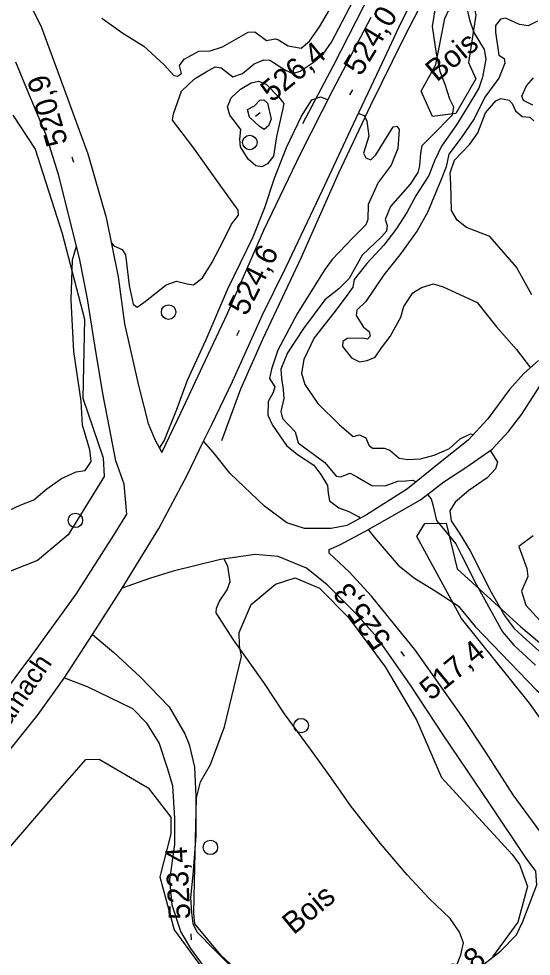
# Model space of a CAD drawing. Extents: x 347059 to 352153, y 6073752 to 6078601.
# Drawn here: x 350829.1 to 350935.3, y 6076180.5 to 6076374.8 of the extents above; entities that cross this region are included whole.
import ezdxf

# ---------------------------------------------------------------- set-up
doc = ezdxf.new("R2010")
doc.units = 0
for name, color, linetype in [('Level 1', 7, 'Continuous'), ('Level 2', 7, 'Continuous'), ('Level 21', 7, 'Continuous'), ('Level 3', 7, 'Continuous'), ('Level 36', 7, 'Continuous'), ('Level 4', 7, 'Continuous'), ('Level 44', 7, 'Continuous')]:
    doc.layers.add(name, color=color, linetype=linetype)

msp = doc.modelspace()

# ---------------------------------------------------------------- linework, layer by layer
at = {"layer": 'Level 1'}
for points in [[(350846.3, 6076374.94), (350850.66, 6076371.85), (350854.98, 6076369.12), (350859.2, 6076365.25), (350861.19, 6076363.08), (350861.97, 6076362.94), (350862.8, 6076363.51), (350862.35, 6076365.12), (350863.31, 6076366.47), (350866.37, 6076368.14), (350868.73, 6076368.15), (350871.31, 6076369), (350876.62, 6076372.04), (350877.99, 6076372.14), (350880.43, 6076370.35), (350882.17, 6076370.63), (350882.87, 6076370.43), (350884.86, 6076369.18), (350887.6, 6076368.76), (350889.3, 6076370.16), (350891.38, 6076373.12), (350895.56, 6076380.26)], [(350921.75, 6076377.57), (350922.49, 6076374.61), (350923.38, 6076372.01), (350925.5, 6076368.43), (350925.86, 6076366.45), (350925.18, 6076362.7), (350924.37, 6076360.41), (350922, 6076356.4), (350919.8, 6076352.81), (350916.69, 6076348.43), (350915.24, 6076345.34), (350914.02, 6076342.3), (350911.43, 6076338.24), (350909.45, 6076334.69), (350907.18, 6076331.17), (350904.72, 6076327.88), (350901.22, 6076324.1), (350898.54, 6076320.76), (350898.28, 6076319.21), (350896.92, 6076317.25), (350894.38, 6076313.89), (350890.27, 6076308.67), (350888.14, 6076304.2), (350887.65, 6076301.38), (350888.34, 6076299.03), (350891.05, 6076295.08), (350895.52, 6076290.62), (350898.36, 6076288.23), (350899.67, 6076288.55), (350900.98, 6076287.94), (350901.59, 6076286.45), (350902.4, 6076285.81), (350904.77, 6076285.82), (350905.95, 6076285.37), (350907.9, 6076283.7), (350909.68, 6076283.47), (350912.34, 6076283.61), (350915.11, 6076284.37), (350918.29, 6076285.74), (350920.52, 6076287.77), (350922.67, 6076288.8), (350923.26, 6076288.63)], [(350926.74, 6076285.31), (350926.79, 6076285.25), (350928.25, 6076282.89), (350927.86, 6076281.5), (350926.15, 6076279.64), (350922.31, 6076277.03), (350919.48, 6076274.63), (350918.41, 6076272.79), (350918.69, 6076270.76), (350920.3, 6076268.26), (350922.6, 6076264.49), (350926.98, 6076255.96), (350929.7, 6076251.08), (350931.66, 6076248.48), (350934.21, 6076246.12), (350940.86, 6076240.19), (350944.71, 6076237.07), (350947.76, 6076234.74), (350949.12, 6076234.84), (350950.7, 6076235.92), (350952.46, 6076236.49), (350953.95, 6076236.29)]]:
    msp.add_lwpolyline(points, dxfattribs=at)
at = {"layer": 'Level 2'}
for points in [[(350929.51, 6076416.03), (350930.6, 6076415.11), (350930.77, 6076413.67), (350928.55, 6076408.42), (350923.92, 6076398.15), (350919.96, 6076389.12), (350917.04, 6076382.33), (350915.47, 6076377.9), (350914.75, 6076373.25), (350915.55, 6076367.61), (350916.34, 6076363.98), (350917.35, 6076361.25), (350918.34, 6076358.24), (350919.16, 6076356.57), (350918.88, 6076354.84), (350914.63, 6076350.57), (350912.62, 6076348.46), (350912.3, 6076346.99), (350912.1, 6076344.3)], [(350848.25, 6076328.37), (350848.78, 6076327.75), (350850.52, 6076326.96), (350851.15, 6076325.9), (350851.97, 6076319.55), (350852.76, 6076315.69), (350853.57, 6076315.05), (350855, 6076316), (350857.59, 6076318.07), (350859.64, 6076319.68), (350861.77, 6076320.42), (350863.95, 6076319.88), (350865.3, 6076319.69), (350867.12, 6076321.11), (350869.07, 6076324.22), (350871.57, 6076329.01), (350873.17, 6076332.23), (350874.59, 6076334.1), (350874.52, 6076335.11), (350870.83, 6076340.35), (350865.13, 6076348.27), (350860.95, 6076353.77), (350861.12, 6076355.11), (350862.76, 6076359.82), (350865.46, 6076362.38), (350867.92, 6076363.8), (350869.79, 6076364.86), (350870.99, 6076364.68), (350873.43, 6076362.76), (350875.41, 6076363.51), (350877.84, 6076365.45), (350879.84, 6076366.34), (350881.12, 6076366.23), (350884.33, 6076364.17), (350885.89, 6076363.46), (350887.39, 6076363.98), (350890.1, 6076365.74), (350892.15, 6076367.49), (350893.84, 6076369.99), (350898.41, 6076378.65)], [(350936.53, 6076374.33), (350934.63, 6076373.39), (350932.83, 6076373.6), (350929.94, 6076374.92), (350928.91, 6076374.71), (350927.86, 6076373.41), (350927.83, 6076372.03), (350928.56, 6076367.26), (350929.67, 6076366.59), (350929.82, 6076365.63), (350928.56, 6076362.54), (350925.67, 6076358.56), (350923.4, 6076354.11), (350920.75, 6076350.12), (350918.2, 6076346.76), (350917.65, 6076344.16), (350916.6, 6076341.53), (350913.73, 6076334.69), (350911.59, 6076330.86), (350908.06, 6076325.87), (350904.74, 6076321.71), (350900.97, 6076316.24), (350899.11, 6076314.39), (350898.96, 6076313.33), (350900.5, 6076310.91), (350901.66, 6076310.02)], [(350875.02, 6076360.21), (350877.19, 6076361.52), (350878.72, 6076361.89), (350880.31, 6076361.25), (350882.97, 6076358.6), (350884.02, 6076357.23), (350883.7, 6076355.9), (350882.44, 6076350.45), (350881.86, 6076346.37), (350880.59, 6076344.77), (350879.41, 6076344.16), (350878.2, 6076344.33), (350876.6, 6076345.75), (350874.99, 6076348.24), (350874.9, 6076349.89), (350875.05, 6076351.87), (350872.77, 6076354.85), (350872.33, 6076356.6), (350873.11, 6076358.46), (350875.02, 6076360.21)], [(350935.56, 6076356.91), (350933.66, 6076357.86), (350933.3, 6076358.76), (350934.26, 6076360.93), (350935.7, 6076362.56)], [(350858.25, 6076285.8), (350859.17, 6076287.33), (350861.73, 6076293.69), (350864.05, 6076299.91), (350867.9, 6076308.36), (350872.39, 6076318.81), (350877.62, 6076329.63), (350880.06, 6076335.69), (350882.09, 6076341.79), (350884.56, 6076348.13), (350887.68, 6076354.63), (350889.79, 6076358.01), (350891.6, 6076358.65), (350893.15, 6076358.01)], [(350876.49, 6076355.98), (350877.91, 6076356.78), (350878.99, 6076357.97), (350879.85, 6076358.04), (350880.59, 6076357.33), (350881.34, 6076354), (350880.81, 6076352.62), (350879.89, 6076351.84), (350878.94, 6076352.49), (350876.88, 6076354.45), (350876.49, 6076355.98)], [(350899.46, 6076355.18), (350900.65, 6076354.76), (350901.17, 6076353.61), (350901.58, 6076350.51), (350900.53, 6076346.97), (350900.96, 6076346.01)], [(350900.96, 6076346.01), (350902, 6076345.56), (350903.08, 6076346.61), (350906.65, 6076352.43), (350907.44, 6076352.57), (350907.89, 6076351.89), (350907.6, 6076347.93), (350906.2, 6076344.49), (350903.51, 6076340.87), (350901.46, 6076336.35), (350901.38, 6076333.21), (350901.01, 6076332.11), (350898.23, 6076329.36), (350893.98, 6076324.95), (350892.47, 6076322.87), (350886.8, 6076313.8), (350882.73, 6076306.09), (350881.44, 6076302.21), (350881.01, 6076300.25), (350882.1, 6076298.51), (350881.8, 6076297.33), (350880.73, 6076295.49), (350880.66, 6076292.64), (350881.65, 6076290.56), (350884.56, 6076286.39), (350886.85, 6076284.48), (350890.18, 6076282.27), (350891.69, 6076280.36), (350893.01, 6076278.04), (350893.18, 6076276.45), (350893.49, 6076274.86), (350895.39, 6076273.41), (350897.47, 6076272.67), (350899.51, 6076271.55), (350899.74, 6076271.25)], [(350912.1, 6076344.3), (350911.79, 6076342.97), (350910.18, 6076340.54), (350906.12, 6076335.89), (350904.99, 6076333.21), (350905.4, 6076331.96), (350905.24, 6076330.76), (350904.23, 6076329.63), (350900.23, 6076325.83), (350897.51, 6076321), (350895.42, 6076318.82), (350892.47, 6076316.58), (350888.09, 6076310.6), (350884.72, 6076305.6), (350883.39, 6076302.21), (350883.54, 6076300.34), (350883.87, 6076297.96), (350884.01, 6076296.09), (350883.39, 6076293.43), (350883.71, 6076291.97), (350886.36, 6076289.17), (350886.98, 6076286.91), (350888.07, 6076286.1), (350892.47, 6076282.8), (350894.84, 6076280.02), (350895.76, 6076279.87), (350897.75, 6076280.63), (350899.26, 6076279.79), (350902.21, 6076278.04), (350904.99, 6076278.01), (350907.64, 6076278.93), (350909.29, 6076279.01), (350910.73, 6076279.17), (350911.42, 6076278.82)], [(350827.15, 6076272.92), (350829.39, 6076274.01), (350832.19, 6076275.06), (350834.86, 6076277.34), (350837.89, 6076279.51), (350840.93, 6076280.9), (350842.82, 6076281.17), (350844.1, 6076283.06), (350843.78, 6076285.44), (350842.3, 6076290.57), (350842.02, 6076295.53), (350840.49, 6076305.81), (350839.93, 6076316.51), (350840.19, 6076324.84), (350841.04, 6076327.66)], [(350901.66, 6076310.02), (350901.87, 6076309), (350901.32, 6076308.4), (350900.33, 6076308.63), (350897.1, 6076308.55), (350896.19, 6076307.91), (350896.12, 6076306.91), (350898.02, 6076304.53), (350899.68, 6076303.67), (350901.28, 6076303.96), (350902.91, 6076304.68), (350904.2, 6076306.58), (350906.02, 6076308.93), (350908.26, 6076312.96), (350908.85, 6076315.2), (350910.71, 6076317.98), (350912.51, 6076319.12), (350915.01, 6076319.9), (350917.04, 6076319.23), (350924.04, 6076315.98), (350928.04, 6076310.98), (350932.21, 6076306.26), (350935.11, 6076302.47)], [(350913.79, 6076276.23), (350914.54, 6076275.31), (350914.85, 6076274.03), (350915.62, 6076270.82), (350919.62, 6076265.98), (350920.74, 6076263.74), (350923.87, 6076257.62), (350925.63, 6076254.33), (350929.29, 6076247.73), (350931.66, 6076244.96), (350936.14, 6076240.79)], [(350901.49, 6076268.94), (350902.71, 6076267.33), (350907.65, 6076261.53), (350911.1, 6076258.88), (350915.33, 6076256.24), (350920.09, 6076253.12)], [(350903.97, 6076203.89), (350897.96, 6076211.53), (350893.83, 6076217.45), (350889.55, 6076223.38), (350884.16, 6076230.76), (350879.85, 6076237.2), (350873.57, 6076246.08), (350869.98, 6076251.67), (350870.06, 6076252.66), (350870.67, 6076254.11), (350872.26, 6076256.4), (350872.89, 6076258.13), (350872.41, 6076261.31), (350871.64, 6076262.82)], [(350920.09, 6076253.12), (350923.63, 6076248.83), (350930.79, 6076241.37), (350936.43, 6076235.55), (350941.34, 6076231.49), (350944.73, 6076229.07), (350946.38, 6076227.29), (350947.42, 6076225.91), (350949.33, 6076221.83), (350953.01, 6076216.45), (350958.1, 6076208.04), (350961.49, 6076203.75), (350963.18, 6076202.4), (350966.6, 6076198.54), (350968.57, 6076196.24), (350969.31, 6076194.61), (350969.79, 6076192.35), (350970.81, 6076188.84), (350972.84, 6076184.32), (350975.64, 6076179.8)], [(350915.9, 6076172.29), (350915.58, 6076172.73), (350915.75, 6076173.76), (350917.69, 6076175.81), (350919.74, 6076178.5), (350920.7, 6076180.77), (350921.23, 6076183.23), (350920.4, 6076185.44), (350918.47, 6076188.32), (350914.13, 6076192.46), (350909.56, 6076197.35), (350903.97, 6076203.89)]]:
    msp.add_lwpolyline(points, dxfattribs=at)
at = {"layer": 'Level 21'}
for points in [[(350948.29, 6076471.16), (350941.29, 6076457.85), (350934.4, 6076444.39), (350926.94, 6076430.17), (350923.1, 6076423.11), (350916.27, 6076408.96), (350908.29, 6076393.04), (350902.07, 6076380.54), (350894.23, 6076365.04), (350887.86, 6076353.03)], [(350871.12, 6076287.42), (350875.08, 6076298.07), (350879.61, 6076308.38), (350887.63, 6076325.43), (350895.36, 6076342.91), (350902.03, 6076356.9), (350908.81, 6076370.68), (350915.69, 6076384.17), (350924.41, 6076401.16), (350934.49, 6076421.25), (350944.42, 6076441.38), (350951.39, 6076455.2), (350954.4, 6076462.47)], [(350823.91, 6076219.19), (350833.11, 6076230.61), (350838.49, 6076238.15), (350844.37, 6076247.14), (350850.51, 6076256.79), (350851.08, 6076257.69), (350858.09, 6076269.17), (350863.96, 6076280.22), (350867.37, 6076287.22), (350869.08, 6076290.72), (350873.37, 6076299.63), (350879.57, 6076313.44), (350884.49, 6076323.4), (350891.99, 6076339.28), (350897.83, 6076351.74), (350903.91, 6076364.57), (350907.8, 6076373), (350911.98, 6076381.53)], [(350829.49, 6076381.69), (350833.77, 6076373.03), (350838.49, 6076360.21), (350843.39, 6076346.81), (350847.2, 6076333.64), (350849.66, 6076321.32), (350851.01, 6076311.61), (350853.91, 6076298.77), (350855.88, 6076290.94), (350857.28, 6076287.61), (350858.73, 6076284.9), (350862.72, 6076293.27), (350867.24, 6076302.89), (350872.35, 6076313.69), (350879.82, 6076330.97), (350887.53, 6076346.95), (350894.17, 6076360.01), (350902.09, 6076375.13)], [(350824.82, 6076233.55), (350831.79, 6076242.82), (350840.98, 6076255.52), (350848.8, 6076267.75), (350851.46, 6076272.15), (350850.88, 6076278.34), (350849.2, 6076283.18), (350847.88, 6076290.04), (350846.49, 6076297.15), (350844.84, 6076307.13), (350843.32, 6076316.77), (350841.74, 6076324.86), (350839.26, 6076334.85), (350837.32, 6076342.57), (350834.65, 6076350.9), (350831.19, 6076359.1), (350828.49, 6076365.83)], [(350936.78, 6076303.95), (350933.75, 6076301.27), (350930.78, 6076297.96), (350926.29, 6076291.88), (350922.16, 6076287.46), (350916.12, 6076282.64), (350909.64, 6076277.38), (350901.11, 6076271.99), (350897.04, 6076269.79), (350893.77, 6076269.16), (350891.29, 6076269.18), (350888.27, 6076269.14), (350884.64, 6076270.3), (350880, 6076273.77), (350872.85, 6076280.55), (350869.35, 6076284.98), (350867.37, 6076287.22)], [(350957.09, 6076174.82), (350950.24, 6076184.84), (350942.51, 6076197.57), (350937.01, 6076206.42), (350931.54, 6076213.95), (350925.83, 6076222.78), (350920.96, 6076230.15), (350911.12, 6076244.08), (350906.06, 6076250.32), (350902.19, 6076255.11), (350897.5, 6076260.18), (350893.42, 6076264.04), (350893.38, 6076264.83), (350895.49, 6076265.7), (350900.76, 6076268.52), (350904.93, 6076270.88), (350912.29, 6076275.07), (350917.16, 6076278.84), (350921.94, 6076281.92), (350927.18, 6076285.62), (350930.55, 6076289.25), (350933.29, 6076292.82), (350936.16, 6076297.25), (350938.61, 6076301.18)], [(350923.51, 6076177.32), (350928.9, 6076181.51), (350932.22, 6076184.88), (350933.54, 6076187.69), (350936.44, 6076195.26), (350936.18, 6076198.1), (350934.2, 6076200.78), (350926.69, 6076212.07), (350917.12, 6076226.2), (350910.22, 6076236.67), (350903.33, 6076246.56), (350898.92, 6076251.56), (350892.96, 6076257.44), (350888.69, 6076260.91), (350882.81, 6076263.35), (350878.08, 6076263.76), (350870.9, 6076262.71), (350861.07, 6076260.28), (350856.17, 6076258.81), (350850.51, 6076256.79)], [(350844.37, 6076247.14), (350848.75, 6076243.45), (350854.26, 6076238.3), (350860.21, 6076232.17), (350863.48, 6076226.58), (350864.38, 6076224.4), (350865.45, 6076219.67), (350865.78, 6076213.58), (350865.76, 6076205.4), (350865.17, 6076197.35), (350864.66, 6076192.65), (350864.85, 6076189.44), (350865.17, 6076187.24), (350865.99, 6076185.53), (350869.56, 6076181.84), (350877.27, 6076174.21)], [(350868.13, 6076177.45), (350864.7, 6076182.07), (350862.66, 6076185.61), (350860.85, 6076191.06), (350860.4, 6076196.3), (350861.44, 6076203.61), (350861.41, 6076209.06), (350860.98, 6076215.81), (350859.89, 6076219.48), (350858.18, 6076224.72), (350855.58, 6076228.77), (350852.68, 6076231.75), (350843.32, 6076236.31), (350838.44, 6076238.17)]]:
    msp.add_lwpolyline(points, dxfattribs=at)
at = {"layer": 'Level 3'}
for p, q in [((350897.65, 6076359.08), (350898.27, 6076360.11)), ((350878.15, 6076354.65), (350879.07, 6076355.42)), ((350840.47, 6076345), (350840.13, 6076346.15)), ((350874.24, 6076309.19), (350874.78, 6076310.26)), ((350908.99, 6076242.69), (350908.28, 6076243.65)), ((350864.83, 6076183.9), (350864.77, 6076185.1))]:
    msp.add_line(p, q, dxfattribs=at)
at = {"layer": 'Level 36'}
for centre in [(350876.94, 6076349.18), (350860.12, 6076314.01), (350840.8, 6076270.84), (350887.58, 6076228.28), (350868.78, 6076203.04)]:
    msp.add_circle(centre, 1.5, dxfattribs=at)
at = {"layer": 'Level 4'}
for points in [[(350935.41, 6076317.6), (350932.18, 6076323.35), (350926.71, 6076329.65), (350921.85, 6076331.55), (350919.94, 6076333.06), (350918.73, 6076335.07), (350918.59, 6076340.53), (350918.44, 6076342.9), (350919.34, 6076345.54), (350922.51, 6076348.8), (350924.17, 6076351.16), (350925.78, 6076355.3), (350927.94, 6076357.78), (350928.97, 6076358.26), (350930.66, 6076357.94), (350931.29, 6076357.26), (350932.01, 6076355.74), (350933.37, 6076354.54), (350935, 6076354.39), (350935.79, 6076353.69)], [(350935.65, 6076267.6), (350932.71, 6076265.45), (350934.37, 6076260.88), (350934.58, 6076259.17), (350933.27, 6076256.13), (350934.14, 6076253.24), (350937.04, 6076250.09)]]:
    msp.add_lwpolyline(points, dxfattribs=at)
at = {"layer": 'Level 44'}
for points in [[(350923.75, 6076362.35), (350919.66, 6076355.16), (350914.79, 6076354.55), (350912.42, 6076359.79), (350915.47, 6076365.35), (350917.33, 6076374.88), (350920.19, 6076381.03), (350922.75, 6076380.46), (350923.77, 6076375.58), (350922.28, 6076365.75), (350923.75, 6076362.35)], [(350827.87, 6076354.81), (350832.45, 6076347.79), (350838.04, 6076330.32), (350842.68, 6076312.55), (350842.31, 6076296.17), (350846.55, 6076283.79), (350846.77, 6076279.91), (350839.29, 6076267.82), (350832.94, 6076262.51), (350822.37, 6076258.34)], [(350953.43, 6076206.88), (350934.93, 6076232.96), (350920.81, 6076250.48), (350911.56, 6076267.48), (350913.2, 6076270.19), (350917.6, 6076270.27), (350919.9, 6076260.78), (350933.1, 6076248.73), (350936.96, 6076245.49), (350947.25, 6076240.42), (350949.73, 6076233.04), (350959.42, 6076218.19), (350966.17, 6076211.46), (350969.18, 6076198.65), (350962.26, 6076193.57), (350953.43, 6076206.88)], [(350874.73, 6076247.57), (350877.22, 6076253.4), (350882.24, 6076257.59), (350886.31, 6076258.89), (350891.4, 6076256.77), (350897.38, 6076250.68), (350904.97, 6076240.48), (350911.5, 6076229.48), (350916.68, 6076217.51), (350931.31, 6076201.55), (350932.86, 6076199.49), (350934.46, 6076194.93), (350932.51, 6076187.56), (350927.25, 6076180.34)], [(350881.59, 6076170.8), (350870.96, 6076180.71), (350865.58, 6076187.22), (350865.34, 6076189.41), (350865.53, 6076199.01), (350865.88, 6076213.3), (350866.72, 6076216.61), (350868.8, 6076220.23), (350871.73, 6076228.01), (350875.2, 6076242.59), (350874.79, 6076244.8), (350874.73, 6076247.57)], [(350815.09, 6076189), (350835.78, 6076213.01), (350842.98, 6076221.27), (350845.75, 6076221.34), (350855.87, 6076215.39), (350860.6, 6076209.3), (350860.61, 6076205.86), (350858.32, 6076196.91), (350861.29, 6076185.92), (350870.75, 6076173.01), (350879, 6076158.51), (350881.11, 6076151.44), (350878.1, 6076147.89), (350867.94, 6076140.01), (350854.7, 6076126.14), (350850.16, 6076122.77)]]:
    msp.add_lwpolyline(points, dxfattribs=at)

# ---------------------------------------------------------------- texts
at = {"layer": 'Level 21'}
msp.add_text('Kawawachikamach', height=4, rotation=55.7709, dxfattribs=at).set_placement((350810.35, 6076203.46))
at = {"layer": 'Level 3'}
for s, rotation, p in [('524,0', 58.8174, (350899.94, 6076362.74)), ('526,4', 39.62, (350881.51, 6076357.36)), ('520,9', 106.5156, (350839.3, 6076349.15)), ('524,6', 63.156, (350876.24, 6076313.02)), ('525,3', 126.4587, (350906.47, 6076246.19)), ('  517,4', 39.57, (350911.88, 6076231.19)), ('523,4', 93.0018, (350864.66, 6076188.22)), ('523,8', 39.62, (350914.57, 6076169.76))]:
    msp.add_text(s, height=4.5, rotation=rotation, dxfattribs=at).set_placement(p)
at = {"layer": 'Level 44'}
for p in [(350915.69, 6076361.6), (350886.01, 6076184.8)]:
    msp.add_text('Bois', height=4.5, rotation=39.568, dxfattribs=at).set_placement(p)

doc.saveas('drawing.dxf')
